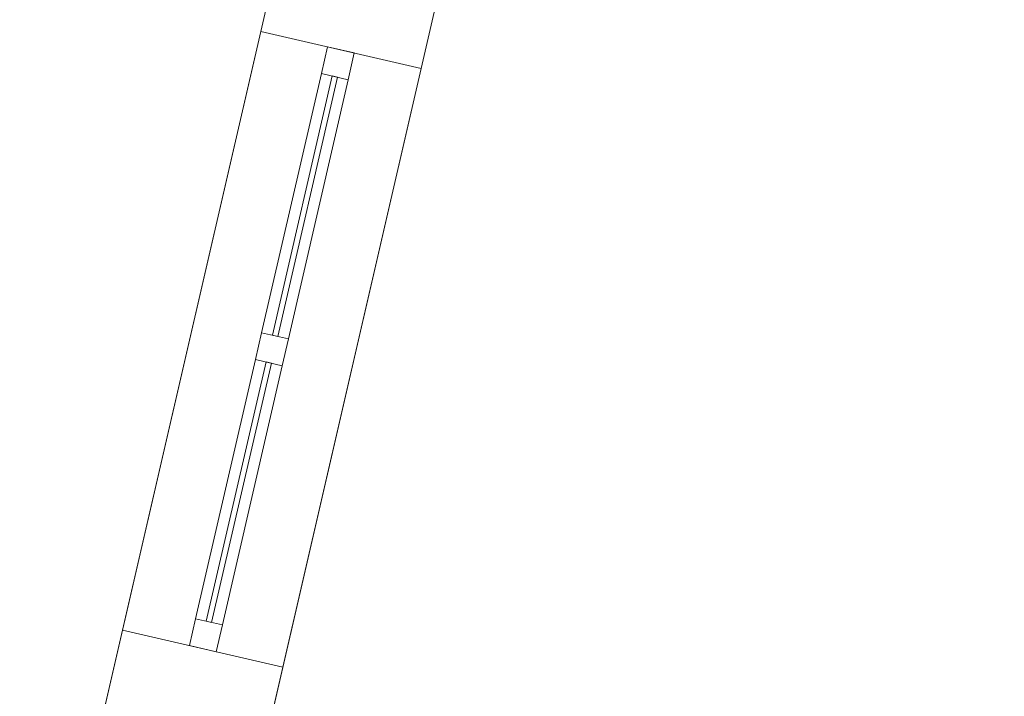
# Model space of a CAD drawing. Header units: millimetres. Extents: x -430348 to -225823, y -86243 to 5084.
# Tile 847 of 1056: x -321503 to -319708, y -62807 to -61574. Entities that reach past the tile are written whole.
import ezdxf

# ---------------------------------------------------------------- set-up
doc = ezdxf.new("R2010")
doc.units = ezdxf.units.MM
for name, color, linetype, lineweight in [('A-GLAZ-CURT', 52, 'Continuous', 9), ('A-GLAZ-CWMG', 51, 'Continuous', 9), ('A-ROOF', 132, 'Continuous', 9), ('A-WALL', 113, 'Continuous', 9)]:
    doc.layers.add(name, color=color, linetype=linetype, lineweight=lineweight)

# ---------------------------------------------------------------- blocks, each defined once
blk = doc.blocks.new('System Panel - Glazed-555643-_3D_ Copy 1')
at = {"layer": 'A-GLAZ-CURT', "transparency": 33554471}
mesh = blk.add_polyface(dxfattribs=at)
corners = [(-242.5, 5), (-242.5, 5, 625), (242.5, 5, 625), (242.5, 5)]
mesh.append_faces([[corners[k] for k in face] for face in [(2, 3, 0, 1)]])
mesh = blk.add_polyface(dxfattribs=at)
corners = [(242.5, -5), (-242.5, -5), (-242.5, 5), (242.5, 5)]
mesh.append_faces([[corners[k] for k in face] for face in [(3, 0, 1, 2)]])
mesh = blk.add_polyface(dxfattribs=at)
corners = [(-242.5, -5, 625), (242.5, -5, 625), (242.5, 5, 625), (-242.5, 5, 625)]
mesh.append_faces([[corners[k] for k in face] for face in [(0, 1, 2, 3)]])
mesh = blk.add_polyface(dxfattribs=at)
corners = [(-242.5, -5), (-242.5, -5, 625), (-242.5, 5, 625), (-242.5, 5)]
mesh.append_faces([[corners[k] for k in face] for face in [(0, 1, 2, 3)]])
mesh = blk.add_polyface(dxfattribs=at)
corners = [(242.5, -5, 625), (242.5, -5), (242.5, 5), (242.5, 5, 625)]
mesh.append_faces([[corners[k] for k in face] for face in [(0, 1, 2, 3)]])
mesh = blk.add_polyface(dxfattribs=at)
corners = [(-242.5, -5), (242.5, -5), (242.5, -5, 625), (-242.5, -5, 625)]
mesh.append_faces([[corners[k] for k in face] for face in [(3, 0, 1, 2)]])
blk = doc.blocks.new('System Panel - Glazed-555644-_3D_ Copy 1')
at = {"layer": 'A-GLAZ-CURT', "transparency": 33554471}
mesh = blk.add_polyface(dxfattribs=at)
corners = [(-242.5, 5), (-242.5, 5, 650), (-242.5, 5, 900), (242.5, 5, 900), (242.5, 5, 650), (242.5, 5)]
mesh.append_faces([[corners[k] for k in face] for face in [(3, 4, 1, 2)]], dxfattribs={"vtx1": -1})
mesh.append_faces([[corners[k] for k in face] for face in [(4, 5, 0, 1)]], dxfattribs={"vtx3": -1})
mesh = blk.add_polyface(dxfattribs=at)
corners = [(242.5, -5), (-242.5, -5), (-242.5, 5), (242.5, 5)]
mesh.append_faces([[corners[k] for k in face] for face in [(0, 1, 2, 3)]])
mesh = blk.add_polyface(dxfattribs=at)
corners = [(-242.5, -5, 900), (242.5, -5, 900), (242.5, 5, 900), (-242.5, 5, 900)]
mesh.append_faces([[corners[k] for k in face] for face in [(0, 1, 2, 3)]])
mesh = blk.add_polyface(dxfattribs=at)
corners = [(-242.5, -5, 650), (-242.5, -5, 900), (-242.5, 5, 900), (-242.5, 5, 650)]
mesh.append_faces([[corners[k] for k in face] for face in [(0, 1, 2, 3)]])
mesh = blk.add_polyface(dxfattribs=at)
corners = [(-242.5, -5), (-242.5, -5, 650), (-242.5, 5, 650), (-242.5, 5)]
mesh.append_faces([[corners[k] for k in face] for face in [(0, 1, 2, 3)]])
mesh = blk.add_polyface(dxfattribs=at)
corners = [(242.5, -5, 650), (242.5, -5), (242.5, 5), (242.5, 5, 650)]
mesh.append_faces([[corners[k] for k in face] for face in [(0, 1, 2, 3)]])
mesh = blk.add_polyface(dxfattribs=at)
corners = [(242.5, -5, 900), (242.5, -5, 650), (242.5, 5, 650), (242.5, 5, 900)]
mesh.append_faces([[corners[k] for k in face] for face in [(0, 1, 2, 3)]])
mesh = blk.add_polyface(dxfattribs=at)
corners = [(-242.5, -5), (242.5, -5), (242.5, -5, 650), (242.5, -5, 900), (-242.5, -5, 900), (-242.5, -5, 650)]
mesh.append_faces([[corners[k] for k in face] for face in [(4, 5, 2, 3)]], dxfattribs={"vtx1": -1})
mesh.append_faces([[corners[k] for k in face] for face in [(5, 0, 1, 2)]], dxfattribs={"vtx3": -1})
blk = doc.blocks.new('System Panel - Glazed-555645-_3D_ Copy 1')
at = {"layer": 'A-GLAZ-CURT', "transparency": 33554471}
mesh = blk.add_polyface(dxfattribs=at)
corners = [(-242.5, 5), (-242.5, 5, 225), (242.5, 5, 225), (242.5, 5)]
mesh.append_faces([[corners[k] for k in face] for face in [(2, 3, 0, 1)]])
mesh = blk.add_polyface(dxfattribs=at)
corners = [(242.5, -5), (-242.5, -5), (-242.5, 5), (242.5, 5)]
mesh.append_faces([[corners[k] for k in face] for face in [(3, 0, 1, 2)]])
mesh = blk.add_polyface(dxfattribs=at)
corners = [(-242.5, -5, 225), (242.5, -5, 225), (242.5, 5, 225), (-242.5, 5, 225)]
mesh.append_faces([[corners[k] for k in face] for face in [(0, 1, 2, 3)]])
mesh = blk.add_polyface(dxfattribs=at)
corners = [(-242.5, -5), (-242.5, -5, 225), (-242.5, 5, 225), (-242.5, 5)]
mesh.append_faces([[corners[k] for k in face] for face in [(0, 1, 2, 3)]])
mesh = blk.add_polyface(dxfattribs=at)
corners = [(242.5, -5, 225), (242.5, -5), (242.5, 5), (242.5, 5, 225)]
mesh.append_faces([[corners[k] for k in face] for face in [(0, 1, 2, 3)]])
mesh = blk.add_polyface(dxfattribs=at)
corners = [(-242.5, -5), (242.5, -5), (242.5, -5, 225), (-242.5, -5, 225)]
mesh.append_faces([[corners[k] for k in face] for face in [(3, 0, 1, 2)]])
blk = doc.blocks.new('Rectangular Mullion - 50mm x 50mm-263205-_3D_ Copy 1')
at = {"layer": 'A-GLAZ-CWMG'}
mesh = blk.add_polyface(dxfattribs=at)
corners = [(0, 25), (-50, 25), (-50, -25), (0, -25)]
mesh.append_faces([[corners[k] for k in face] for face in [(3, 0, 1, 2)]])
mesh = blk.add_polyface(dxfattribs=at)
corners = [(-50, 25), (0, 25), (0, 25, -300), (-50, 25, -300)]
mesh.append_faces([[corners[k] for k in face] for face in [(0, 1, 2, 3)]])
mesh = blk.add_polyface(dxfattribs=at)
corners = [(-50, -25), (-50, 25), (-50, 25, -300), (-50, -25, -300)]
mesh.append_faces([[corners[k] for k in face] for face in [(3, 0, 1, 2)]])
mesh = blk.add_polyface(dxfattribs=at)
corners = [(0, 25), (0, -25), (0, -25, -300), (0, 25, -300)]
mesh.append_faces([[corners[k] for k in face] for face in [(3, 0, 1, 2)]])
mesh = blk.add_polyface(dxfattribs=at)
corners = [(0, -25), (-50, -25), (-50, -25, -300), (0, -25, -300)]
mesh.append_faces([[corners[k] for k in face] for face in [(0, 1, 2, 3)]])
blk = doc.blocks.new('Rectangular Mullion - 50mm x 50mm-531379-_3D_ Copy 1')
at = {"layer": 'A-GLAZ-CWMG'}
mesh = blk.add_polyface(dxfattribs=at)
corners = [(0, 25), (-50, 25), (-50, -25), (0, -25)]
mesh.append_faces([[corners[k] for k in face] for face in [(2, 3, 0, 1)]])
mesh = blk.add_polyface(dxfattribs=at)
corners = [(0, 25, -485), (0, -25, -485), (-50, -25, -485), (-50, 25, -485)]
mesh.append_faces([[corners[k] for k in face] for face in [(0, 1, 2, 3)]])
mesh = blk.add_polyface(dxfattribs=at)
corners = [(-50, 25), (0, 25), (0, 25, -485), (-50, 25, -485)]
mesh.append_faces([[corners[k] for k in face] for face in [(3, 0, 1, 2)]])
mesh = blk.add_polyface(dxfattribs=at)
corners = [(-50, -25), (-50, 25), (-50, 25, -485), (-50, -25, -485)]
mesh.append_faces([[corners[k] for k in face] for face in [(3, 0, 1, 2)]])
mesh = blk.add_polyface(dxfattribs=at)
corners = [(0, 25), (0, -25), (0, -25, -485), (0, 25, -485)]
mesh.append_faces([[corners[k] for k in face] for face in [(3, 0, 1, 2)]])
mesh = blk.add_polyface(dxfattribs=at)
corners = [(0, -25), (-50, -25), (-50, -25, -485), (0, -25, -485)]
mesh.append_faces([[corners[k] for k in face] for face in [(3, 0, 1, 2)]])
blk = doc.blocks.new('Rectangular Mullion - 50mm x 50mm-481100-_3D_ Copy 1')
at = {"layer": 'A-GLAZ-CWMG'}
mesh = blk.add_polyface(dxfattribs=at)
corners = [(0, 25), (-50, 25), (-50, -25), (0, -25)]
mesh.append_faces([[corners[k] for k in face] for face in [(3, 0, 1, 2)]])
mesh = blk.add_polyface(dxfattribs=at)
corners = [(-50, 25), (0, 25), (0, 25, -700), (-50, 25, -700)]
mesh.append_faces([[corners[k] for k in face] for face in [(0, 1, 2, 3)]])
mesh = blk.add_polyface(dxfattribs=at)
corners = [(-50, -25), (-50, 25), (-50, 25, -700), (-50, -25, -700)]
mesh.append_faces([[corners[k] for k in face] for face in [(0, 1, 2, 3)]])
mesh = blk.add_polyface(dxfattribs=at)
corners = [(0, 25), (0, -25), (0, -25, -700), (0, 25, -700)]
mesh.append_faces([[corners[k] for k in face] for face in [(0, 1, 2, 3)]])
mesh = blk.add_polyface(dxfattribs=at)
corners = [(0, -25), (-50, -25), (-50, -25, -700), (0, -25, -700)]
mesh.append_faces([[corners[k] for k in face] for face in [(0, 1, 2, 3)]])
blk = doc.blocks.new('Rectangular Mullion - 50mm x 50mm-531378-_3D_ Copy 1')
at = {"layer": 'A-GLAZ-CWMG'}
mesh = blk.add_polyface(dxfattribs=at)
corners = [(0, 25), (-50, 25), (-50, -25), (0, -25)]
mesh.append_faces([[corners[k] for k in face] for face in [(2, 3, 0, 1)]])
mesh = blk.add_polyface(dxfattribs=at)
corners = [(0, 25, -485), (0, -25, -485), (-50, -25, -485), (-50, 25, -485)]
mesh.append_faces([[corners[k] for k in face] for face in [(0, 1, 2, 3)]])
mesh = blk.add_polyface(dxfattribs=at)
corners = [(-50, 25), (0, 25), (0, 25, -485), (-50, 25, -485)]
mesh.append_faces([[corners[k] for k in face] for face in [(3, 0, 1, 2)]])
mesh = blk.add_polyface(dxfattribs=at)
corners = [(-50, -25), (-50, 25), (-50, 25, -485), (-50, -25, -485)]
mesh.append_faces([[corners[k] for k in face] for face in [(3, 0, 1, 2)]])
mesh = blk.add_polyface(dxfattribs=at)
corners = [(0, 25), (0, -25), (0, -25, -485), (0, 25, -485)]
mesh.append_faces([[corners[k] for k in face] for face in [(3, 0, 1, 2)]])
mesh = blk.add_polyface(dxfattribs=at)
corners = [(0, -25), (-50, -25), (-50, -25, -485), (0, -25, -485)]
mesh.append_faces([[corners[k] for k in face] for face in [(3, 0, 1, 2)]])
blk = doc.blocks.new('Rectangular Mullion - 50mm x 50mm-473823-_3D_ Copy 1')
at = {"layer": 'A-GLAZ-CWMG'}
mesh = blk.add_polyface(dxfattribs=at)
corners = [(25, 25), (-25, 25), (-25, -25), (25, -25)]
mesh.append_faces([[corners[k] for k in face] for face in [(2, 3, 0, 1)]])
mesh = blk.add_polyface(dxfattribs=at)
corners = [(-25, 25), (25, 25), (25, 25, -700), (-25, 25, -700)]
mesh.append_faces([[corners[k] for k in face] for face in [(0, 1, 2, 3)]])
mesh = blk.add_polyface(dxfattribs=at)
corners = [(-25, -25), (-25, 25), (-25, 25, -700), (-25, -25, -700)]
mesh.append_faces([[corners[k] for k in face] for face in [(0, 1, 2, 3)]])
mesh = blk.add_polyface(dxfattribs=at)
corners = [(25, 25), (25, -25), (25, -25, -700), (25, 25, -700)]
mesh.append_faces([[corners[k] for k in face] for face in [(0, 1, 2, 3)]])
mesh = blk.add_polyface(dxfattribs=at)
corners = [(25, -25), (-25, -25), (-25, -25, -700), (25, -25, -700)]
mesh.append_faces([[corners[k] for k in face] for face in [(0, 1, 2, 3)]])
blk = doc.blocks.new('Rectangular Mullion - 50mm x 50mm-531377-_3D_ Copy 1')
at = {"layer": 'A-GLAZ-CWMG'}
mesh = blk.add_polyface(dxfattribs=at)
corners = [(25, 25), (-25, 25), (-25, -25), (25, -25)]
mesh.append_faces([[corners[k] for k in face] for face in [(2, 3, 0, 1)]])
mesh = blk.add_polyface(dxfattribs=at)
corners = [(25, 25, -485), (25, -25, -485), (-25, -25, -485), (-25, 25, -485)]
mesh.append_faces([[corners[k] for k in face] for face in [(0, 1, 2, 3)]])
mesh = blk.add_polyface(dxfattribs=at)
corners = [(-25, 25), (25, 25), (25, 25, -485), (-25, 25, -485)]
mesh.append_faces([[corners[k] for k in face] for face in [(3, 0, 1, 2)]])
mesh = blk.add_polyface(dxfattribs=at)
corners = [(-25, -25), (-25, 25), (-25, 25, -485), (-25, -25, -485)]
mesh.append_faces([[corners[k] for k in face] for face in [(3, 0, 1, 2)]])
mesh = blk.add_polyface(dxfattribs=at)
corners = [(25, 25), (25, -25), (25, -25, -485), (25, 25, -485)]
mesh.append_faces([[corners[k] for k in face] for face in [(3, 0, 1, 2)]])
mesh = blk.add_polyface(dxfattribs=at)
corners = [(25, -25), (-25, -25), (-25, -25, -485), (25, -25, -485)]
mesh.append_faces([[corners[k] for k in face] for face in [(3, 0, 1, 2)]])
blk = doc.blocks.new('Rectangular Mullion - 50mm x 50mm-481102-_3D_ Copy 1')
at = {"layer": 'A-GLAZ-CWMG'}
mesh = blk.add_polyface(dxfattribs=at)
corners = [(0, 25, -300), (0, -25, -300), (-50, -25, -300), (-50, 25, -300)]
mesh.append_faces([[corners[k] for k in face] for face in [(3, 0, 1, 2)]])
mesh = blk.add_polyface(dxfattribs=at)
corners = [(-50, 25), (0, 25), (0, 25, -300), (-50, 25, -300)]
mesh.append_faces([[corners[k] for k in face] for face in [(0, 1, 2, 3)]])
mesh = blk.add_polyface(dxfattribs=at)
corners = [(-50, -25), (-50, 25), (-50, 25, -300), (-50, -25, -300)]
mesh.append_faces([[corners[k] for k in face] for face in [(3, 0, 1, 2)]])
mesh = blk.add_polyface(dxfattribs=at)
corners = [(0, 25), (0, -25), (0, -25, -300), (0, 25, -300)]
mesh.append_faces([[corners[k] for k in face] for face in [(3, 0, 1, 2)]])
mesh = blk.add_polyface(dxfattribs=at)
corners = [(0, -25), (-50, -25), (-50, -25, -300), (0, -25, -300)]
mesh.append_faces([[corners[k] for k in face] for face in [(0, 1, 2, 3)]])
blk = doc.blocks.new('Rectangular Mullion - 50mm x 50mm-395671-_3D_ Copy 1')
at = {"layer": 'A-GLAZ-CWMG'}
mesh = blk.add_polyface(dxfattribs=at)
corners = [(0, 25, -700), (0, -25, -700), (-50, -25, -700), (-50, 25, -700)]
mesh.append_faces([[corners[k] for k in face] for face in [(3, 0, 1, 2)]])
mesh = blk.add_polyface(dxfattribs=at)
corners = [(-50, 25), (0, 25), (0, 25, -700), (-50, 25, -700)]
mesh.append_faces([[corners[k] for k in face] for face in [(0, 1, 2, 3)]])
mesh = blk.add_polyface(dxfattribs=at)
corners = [(-50, -25), (-50, 25), (-50, 25, -700), (-50, -25, -700)]
mesh.append_faces([[corners[k] for k in face] for face in [(0, 1, 2, 3)]])
mesh = blk.add_polyface(dxfattribs=at)
corners = [(0, 25), (0, -25), (0, -25, -700), (0, 25, -700)]
mesh.append_faces([[corners[k] for k in face] for face in [(0, 1, 2, 3)]])
mesh = blk.add_polyface(dxfattribs=at)
corners = [(0, -25), (-50, -25), (-50, -25, -700), (0, -25, -700)]
mesh.append_faces([[corners[k] for k in face] for face in [(0, 1, 2, 3)]])
blk = doc.blocks.new('Rectangular Mullion - 50mm x 50mm-284661-_3D_ Copy 1')
at = {"layer": 'A-GLAZ-CWMG'}
mesh = blk.add_polyface(dxfattribs=at)
corners = [(25, 25, -300), (25, -25, -300), (-25, -25, -300), (-25, 25, -300)]
mesh.append_faces([[corners[k] for k in face] for face in [(0, 1, 2, 3)]])
mesh = blk.add_polyface(dxfattribs=at)
corners = [(-25, 25), (25, 25), (25, 25, -300), (-25, 25, -300)]
mesh.append_faces([[corners[k] for k in face] for face in [(0, 1, 2, 3)]])
mesh = blk.add_polyface(dxfattribs=at)
corners = [(-25, -25), (-25, 25), (-25, 25, -300), (-25, -25, -300)]
mesh.append_faces([[corners[k] for k in face] for face in [(0, 1, 2, 3)]])
mesh = blk.add_polyface(dxfattribs=at)
corners = [(25, 25), (25, -25), (25, -25, -300), (25, 25, -300)]
mesh.append_faces([[corners[k] for k in face] for face in [(0, 1, 2, 3)]])
mesh = blk.add_polyface(dxfattribs=at)
corners = [(25, -25), (-25, -25), (-25, -25, -300), (25, -25, -300)]
mesh.append_faces([[corners[k] for k in face] for face in [(0, 1, 2, 3)]])

msp = doc.modelspace()

# ---------------------------------------------------------------- block references
at = {"layer": 'A-GLAZ-CURT', "transparency": 33554471, "rotation": 76.99999999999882}
for name, p in [('System Panel - Glazed-555644-_3D_ Copy 1', (-320982.9, -61914.3, 60978.8)), ('System Panel - Glazed-555643-_3D_ Copy 1', (-321103.3, -62435.6, 60978.8)), ('System Panel - Glazed-555645-_3D_ Copy 1', (-321103.3, -62435.6, 61653.8))]:
    msp.add_blockref(name, p, dxfattribs=at)
at = {"layer": 'A-GLAZ-CWMG', "extrusion": (0, 0, -1), "rotation": 103.0000000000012}
for name, p in [('Rectangular Mullion - 50mm x 50mm-481100-_3D_ Copy 1', (320917.2, -61629.3, -60928.8)), ('Rectangular Mullion - 50mm x 50mm-481102-_3D_ Copy 1', (320917.2, -61629.3, -61628.8)), ('Rectangular Mullion - 50mm x 50mm-473823-_3D_ Copy 1', (321043.1, -62175, -60928.8)), ('Rectangular Mullion - 50mm x 50mm-284661-_3D_ Copy 1', (321043.1, -62175, -61628.8))]:
    msp.add_blockref(name, p, dxfattribs=at)
at = {"layer": 'A-GLAZ-CWMG', "extrusion": (0.224951, 0.97437, 0), "rotation": 90}
for name, p in [('Rectangular Mullion - 50mm x 50mm-531379-_3D_ Copy 1', (298828.5, 61928.8, -132290.4)), ('Rectangular Mullion - 50mm x 50mm-531377-_3D_ Copy 1', (298828.5, 61628.8, -132825.4)), ('Rectangular Mullion - 50mm x 50mm-531379-_3D_ Copy 1', (298828.5, 61928.8, -132825.4))]:
    msp.add_blockref(name, p, dxfattribs=at)
at = {"layer": 'A-GLAZ-CWMG', "extrusion": (-0.224951, -0.97437, 0), "rotation": 270}
for p in [(-298828.5, 60928.8, 132775.4), (-298828.5, 60928.8, 133310.4)]:
    msp.add_blockref('Rectangular Mullion - 50mm x 50mm-531378-_3D_ Copy 1', p, dxfattribs=at)
at = {"layer": 'A-GLAZ-CWMG', "rotation": 256.9999999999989}
for name, p in [('Rectangular Mullion - 50mm x 50mm-263205-_3D_ Copy 1', (-321169.1, -62720.6, 61928.8)), ('Rectangular Mullion - 50mm x 50mm-395671-_3D_ Copy 1', (-321169.1, -62720.6, 61628.8))]:
    msp.add_blockref(name, p, dxfattribs=at)

# ---------------------------------------------------------------- meshes
at = {"layer": 'A-ROOF'}
mesh = msp.add_polyface(dxfattribs=at)
corners = [(-324661.1, -59908, 62269.6), (-320583.2, -60849.5, 62269.6), (-321171.8, -63399.3, 63130), (-325472.9, -62406.3, 63130), (-323418.9, -62297.9, 62943.4), (-322639.4, -62477.9, 62943.4), (-322340.3, -61182, 62506.1), (-323119.8, -61002.1, 62506.1)]
mesh.append_faces([[corners[k] for k in face] for face in [(7, 0, 1, 6), (2, 5, 6, 1)]], dxfattribs={"vtx0": -1, "vtx2": -1})
mesh.append_faces([[corners[k] for k in face] for face in [(7, 4, 3, 0), (2, 3, 4, 5)]], dxfattribs={"vtx1": -1, "vtx3": -1})
mesh = msp.add_polyface(dxfattribs=at)
corners = [(-325472.9, -62406.3, 63235.3), (-321171.8, -63399.3, 63235.3), (-320583.2, -60849.5, 62374.9), (-324661.1, -59908, 62374.9), (-322632.4, -62447.5, 63038.4), (-323411.9, -62267.5, 63038.4), (-323112.7, -60971.6, 62601.1), (-322333.2, -61151.6, 62601.1)]
mesh.append_faces([[corners[k] for k in face] for face in [(0, 5, 6, 3), (5, 0, 1, 4)]], dxfattribs={"vtx0": -1, "vtx2": -1})
mesh.append_faces([[corners[k] for k in face] for face in [(2, 3, 6, 7), (7, 4, 1, 2)]], dxfattribs={"vtx1": -1, "vtx3": -1})
mesh = msp.add_polyface(dxfattribs=at)
corners = [(-318592.4, -63840.9, 64710), (-316906.2, -66539.3, 66314.9), (-318165.5, -67326.2, 67063.9), (-332868.8, -63931.7, 67063.9), (-332936.9, -63916, 67063.9), (-332194.6, -60700.6, 64710), (-332126.4, -60716.3, 64710)]
mesh.append_faces([[corners[k] for k in face] for face in [(0, 3, 6)]], dxfattribs={"vtx0": -1, "vtx1": -1})
mesh.append_faces([[corners[k] for k in face] for face in [(5, 6, 3, 4)]], dxfattribs={"vtx1": -1})
mesh.append_faces([[corners[k] for k in face] for face in [(0, 1, 2, 3)]], dxfattribs={"vtx3": -1})
mesh = msp.add_polyface(dxfattribs=at)
corners = [(-318592.4, -63840.9, 64832.8), (-332194.6, -60700.6, 64832.8), (-332936.9, -63916, 67186.7), (-318165.5, -67326.2, 67186.7), (-316906.2, -66539.3, 66437.7)]
mesh.append_faces([[corners[k] for k in face] for face in [(3, 4, 0)]], dxfattribs={"vtx2": -1})
mesh.append_faces([[corners[k] for k in face] for face in [(0, 1, 2, 3)]], dxfattribs={"vtx3": -1})
mesh = msp.add_polyface(dxfattribs=at)
corners = [(-332194.6, -60700.6, 64710), (-332194.6, -60700.6, 64832.8), (-318592.4, -63840.9, 64832.8), (-318592.4, -63840.9, 64710), (-332126.4, -60716.3, 64710)]
mesh.append_faces([[corners[k] for k in face] for face in [(2, 3, 4)]], dxfattribs={"vtx2": -1})
mesh.append_faces([[corners[k] for k in face] for face in [(4, 0, 1, 2)]], dxfattribs={"vtx3": -1})
mesh = msp.add_polyface(dxfattribs=at)
corners = [(-321171.8, -63399.3, 63130), (-320583.2, -60849.5, 62269.6), (-320583.2, -60849.5, 62374.9), (-321171.8, -63399.3, 63235.3)]
mesh.append_faces([[corners[k] for k in face] for face in [(2, 3, 0, 1)]])
mesh = msp.add_polyface(dxfattribs=at)
corners = [(-321171.8, -63399.3, 63235.3), (-325472.9, -62406.3, 63235.3), (-325472.9, -62406.3, 63130), (-321171.8, -63399.3, 63130)]
mesh.append_faces([[corners[k] for k in face] for face in [(1, 2, 3, 0)]])
at = {"layer": 'A-WALL'}
mesh = msp.add_polyface(dxfattribs=at)
corners = [(-318492.7, -64325.7, 59055.2), (-325272.3, -62760.5, 59055.2), (-325564.6, -62693, 59055.2), (-326621.8, -62449, 59055.2), (-326914.1, -62381.5, 59055.2), (-337272.8, -59990, 59055.2), (-337565.1, -59922.5, 59055.2), (-338713.7, -59657.3, 59055.2), (-339006, -59589.9, 59055.2), (-349473.9, -57173.2, 59055.2), (-349766.2, -57105.7, 59055.2), (-349698.7, -56813.4, 59055.2), (-344281.8, -58064, 59055.2), (-344087, -58108.9, 59055.2), (-338776.6, -59334.9, 59055.2), (-338581.8, -59379.9, 59055.2), (-337490.2, -59631.9, 59055.2), (-337295.3, -59676.9, 59055.2), (-332676.8, -60743.2, 59055.2), (-332482, -60788.2, 59055.2), (-332086.3, -60879.5, 59055.2), (-331794, -60947, 59055.2), (-327096, -62031.6, 59055.2), (-326803.7, -62099.1, 59055.2), (-325472.9, -62406.3, 59055.2), (-325179.5, -62474.1, 59055.2), (-321464.2, -63331.8, 59055.2), (-321171.8, -63399.3, 59055.2), (-318425.2, -64033.4, 59055.2)]
mesh.append_faces([[corners[k] for k in face] for face in [(0, 27, 28)]], dxfattribs={"vtx0": -1})
mesh.append_faces([[corners[k] for k in face] for face in [(24, 3, 23)]], dxfattribs={"vtx0": -1, "vtx1": -1})
mesh.append_faces([[corners[k] for k in face] for face in [(5, 18, 19), (20, 4, 5, 19), (23, 3, 4, 22), (6, 16, 17), (9, 12, 13)]], dxfattribs={"vtx0": -1, "vtx2": -1})
mesh.append_faces([[corners[k] for k in face] for face in [(24, 1, 2, 3), (4, 20, 21, 22), (1, 24, 25, 26)]], dxfattribs={"vtx0": -1, "vtx3": -1})
mesh.append_faces([[corners[k] for k in face] for face in [(7, 8, 14, 15), (8, 9, 13, 14), (5, 6, 17, 18), (6, 7, 15, 16), (0, 1, 26, 27)]], dxfattribs={"vtx1": -1, "vtx3": -1})
mesh.append_faces([[corners[k] for k in face] for face in [(9, 10, 11, 12)]], dxfattribs={"vtx3": -1})
mesh = msp.add_polyface(dxfattribs=at)
corners = [(-318425.2, -64033.4, 59055.2), (-321171.8, -63399.3, 59055.2), (-321464.2, -63331.8, 59055.2), (-325179.5, -62474.1, 59055.2), (-325472.9, -62406.3, 59055.2), (-326803.7, -62099.1, 59055.2), (-327096, -62031.6, 59055.2), (-331794, -60947, 59055.2), (-332086.3, -60879.5, 59055.2), (-332482, -60788.2, 59055.2), (-332676.8, -60743.2, 59055.2), (-337295.3, -59676.9, 59055.2), (-337490.2, -59631.9, 59055.2), (-338581.8, -59379.9, 59055.2), (-338776.6, -59334.9, 59055.2), (-344087, -58108.9, 59055.2), (-344281.8, -58064, 59055.2), (-349698.7, -56813.4, 59055.2), (-349698.7, -56813.4, 64617), (-332160.2, -60862.5, 64617), (-332160.2, -60862.5, 64817), (-318480, -64020.8, 64817), (-318425.2, -64033.4, 64857.1), (-318648.2, -63981.9, 63579.7), (-318648.2, -63981.9, 64579.7), (-319505.7, -63784, 64579.7), (-319505.7, -63784, 63579.7), (-321298.5, -63370.1, 63450), (-321298.5, -63370.1, 64710), (-322701.6, -63046.1, 64710), (-322701.6, -63046.1, 63450), (-324230.5, -62693.2, 63450), (-324230.5, -62693.2, 64710), (-325107.4, -62490.7, 64710), (-325107.4, -62490.7, 63450), (-325637.4, -62368.4, 63450), (-325637.4, -62368.4, 64710), (-326296.2, -62216.3, 64710), (-326296.2, -62216.3, 63450), (-326958.7, -62063.3, 63450), (-326958.7, -62063.3, 64710), (-327835.7, -61860.8, 64710), (-327835.7, -61860.8, 63450), (-329394.6, -61500.9, 63450), (-329394.6, -61500.9, 64710), (-330758.8, -61186, 64710), (-330758.8, -61186, 63450), (-333339, -60590.3, 63250), (-333339, -60590.3, 64510), (-334625.2, -60293.4, 64510), (-334625.2, -60293.4, 63250), (-336301.1, -59906.4, 63250), (-336301.1, -59906.4, 64510), (-337119.6, -59717.5, 64510), (-337119.6, -59717.5, 63250), (-337801.6, -59560, 63250), (-337801.6, -59560, 64510), (-338366.8, -59429.5, 64510), (-338366.8, -59429.5, 63250), (-339019.6, -59278.8, 63250), (-339019.6, -59278.8, 64510), (-339877.1, -59080.9, 64510), (-339877.1, -59080.9, 63250), (-341523.7, -58700.7, 63250), (-341523.7, -58700.7, 64510), (-342809.9, -58403.8, 64510), (-342809.9, -58403.8, 63250), (-345421.2, -57800.9, 63250), (-345421.2, -57800.9, 64510), (-346707.4, -57504, 64510), (-346707.4, -57504, 63250), (-348480.7, -57094.6, 63250), (-348480.7, -57094.6, 64510), (-349201.8, -56928.1, 64510), (-349201.8, -56928.1, 63250), (-344697, -57968.1, 61019.9), (-344697, -57968.1, 62019.9), (-345281.6, -57833.1, 62019.9), (-345281.6, -57833.1, 61019.9), (-346846.2, -57471.9, 60762.9), (-346846.2, -57471.9, 62022.9), (-347567.2, -57305.5, 62022.9), (-347567.2, -57305.5, 60762.9), (-348480.7, -57094.6, 59750), (-348480.7, -57094.6, 61750), (-349201.8, -56928.1, 61750), (-349201.8, -56928.1, 59750), (-332086.3, -60879.5, 60653.9), (-332086.3, -60879.5, 61913.9), (-333372.5, -60582.6, 61913.9), (-333372.5, -60582.6, 60653.9), (-318648.2, -63981.9, 60928.8), (-318648.2, -63981.9, 61928.8), (-319505.7, -63784, 61928.8), (-319505.7, -63784, 60928.8), (-320597, -63532, 60928.8), (-320597, -63532, 61928.8), (-321171.8, -63399.3, 61928.8), (-321171.8, -63399.3, 60928.8), (-325637.4, -62368.4, 62306.2), (-326554.4, -62156.7, 62306.2), (-326554.4, -62156.7, 59686.2), (-325637.4, -62368.4, 59686.2)]
mesh.append_faces([[corners[k] for k in face] for face in [(95, 1, 98), (23, 92, 26), (31, 99, 34), (38, 40, 37), (34, 36, 33), (39, 100, 42), (60, 57, 59), (72, 69, 71)]], dxfattribs={"vtx0": -1, "vtx1": -1})
mesh.append_faces([[corners[k] for k in face] for face in [(94, 1, 95, 93), (46, 47, 19, 45), (29, 32, 21, 28), (23, 22, 92), (11, 51, 90), (58, 14, 59, 57), (53, 56, 19, 52)]], dxfattribs={"vtx0": -1, "vtx1": -1, "vtx2": -1})
mesh.append_faces([[corners[k] for k in face] for face in [(43, 100, 6, 87), (98, 99, 31, 30)]], dxfattribs={"vtx0": -1, "vtx1": -1, "vtx2": -1, "vtx3": -1})
mesh.append_faces([[corners[k] for k in face] for face in [(98, 3, 102, 99), (88, 47, 46, 43), (42, 100, 43, 44), (20, 33, 36, 37), (34, 99, 35, 36), (38, 100, 39, 40), (20, 37, 40, 41), (66, 15, 75, 76), (71, 81, 84, 85), (18, 65, 68, 69), (18, 69, 72, 73)]], dxfattribs={"vtx0": -1, "vtx1": -1, "vtx3": -1})
mesh.append_faces([[corners[k] for k in face] for face in [(0, 91, 92, 22), (93, 95, 96), (101, 5, 6, 100), (102, 3, 4), (30, 31, 32, 29), (24, 21, 22, 23), (33, 20, 21, 32), (44, 41, 42), (45, 19, 20), (47, 88, 89, 50), (75, 15, 16, 78), (17, 86, 83, 16), (82, 83, 84, 81), (19, 60, 61), (85, 74, 71)]], dxfattribs={"vtx0": -1, "vtx2": -1})
mesh.append_faces([[corners[k] for k in face] for face in [(26, 92, 93, 96), (21, 24, 25, 28), (19, 48, 49, 52), (50, 89, 90, 51), (83, 82, 79, 16), (67, 76, 77, 80), (19, 56, 57, 60), (64, 18, 19, 61), (67, 65, 66, 76), (71, 69, 70, 81), (18, 73, 74, 85)]], dxfattribs={"vtx0": -1, "vtx2": -1, "vtx3": -1})
mesh.append_faces([[corners[k] for k in face] for face in [(98, 1, 2, 3), (87, 6, 7, 8), (87, 8, 9, 10)]], dxfattribs={"vtx0": -1, "vtx3": -1})
mesh.append_faces([[corners[k] for k in face] for face in [(87, 88, 43), (47, 48, 19), (77, 78, 80), (62, 59, 14), (66, 63, 15), (67, 68, 65), (64, 65, 18)]], dxfattribs={"vtx1": -1, "vtx2": -1})
mesh.append_faces([[corners[k] for k in face] for face in [(96, 97, 27, 26), (44, 45, 20, 41), (12, 13, 55, 54), (14, 15, 63, 62), (79, 80, 78, 16)]], dxfattribs={"vtx1": -1, "vtx2": -1, "vtx3": -1})
mesh.append_faces([[corners[k] for k in face] for face in [(94, 91, 0, 1), (97, 98, 30, 27), (101, 102, 4, 5), (99, 100, 38, 35), (25, 26, 27, 28), (54, 51, 11, 12), (13, 14, 58, 55), (90, 87, 10, 11), (49, 50, 51, 52), (85, 86, 17, 18), (80, 81, 70, 67), (53, 54, 55, 56), (61, 62, 63, 64)]], dxfattribs={"vtx1": -1, "vtx3": -1})
mesh = msp.add_polyface(dxfattribs=at)
corners = [(-349766.2, -57105.7, 59055.2), (-349473.9, -57173.2, 59055.2), (-339006, -59589.9, 59055.2), (-338713.7, -59657.3, 59055.2), (-337565.1, -59922.5, 59055.2), (-337272.8, -59990, 59055.2), (-326914.1, -62381.5, 59055.2), (-326621.8, -62449, 59055.2), (-325564.6, -62693, 59055.2), (-325272.3, -62760.5, 59055.2), (-318492.7, -64325.7, 59055.2), (-318492.7, -64325.7, 65031), (-332227.7, -61154.8, 65031), (-332227.7, -61154.8, 64831), (-349473.9, -57173.2, 64831), (-349493.4, -57168.7, 64831), (-349766.2, -57105.7, 64631.3), (-318715.7, -64274.2, 64579.7), (-318715.7, -64274.2, 63579.7), (-319573.2, -64076.3, 63579.7), (-319573.2, -64076.3, 64579.7), (-321366, -63662.4, 64710), (-321366, -63662.4, 63450), (-322769.1, -63338.4, 63450), (-322769.1, -63338.4, 64710), (-324298, -62985.5, 64710), (-324298, -62985.5, 63450), (-325174.9, -62783, 63450), (-325174.9, -62783, 64710), (-325704.9, -62660.7, 64710), (-325704.9, -62660.7, 63450), (-326363.6, -62508.6, 63450), (-326363.6, -62508.6, 64710), (-327026.2, -62355.6, 64710), (-327026.2, -62355.6, 63450), (-327903.1, -62153.2, 63450), (-327903.1, -62153.2, 64710), (-329462.1, -61793.2, 64710), (-329462.1, -61793.2, 63450), (-330826.3, -61478.3, 63450), (-330826.3, -61478.3, 64710), (-333406.5, -60882.6, 64510), (-333406.5, -60882.6, 63250), (-334692.7, -60585.7, 63250), (-334692.7, -60585.7, 64510), (-336368.6, -60198.8, 64510), (-336368.6, -60198.8, 63250), (-337187.1, -60009.8, 63250), (-337187.1, -60009.8, 64510), (-337869.1, -59852.3, 64510), (-337869.1, -59852.3, 63250), (-338434.3, -59721.9, 63250), (-338434.3, -59721.9, 64510), (-339087.1, -59571.1, 64510), (-339087.1, -59571.1, 63250), (-339944.5, -59373.2, 63250), (-339944.5, -59373.2, 64510), (-341591.2, -58993, 64510), (-341591.2, -58993, 63250), (-342877.4, -58696.1, 63250), (-342877.4, -58696.1, 64510), (-345488.7, -58093.2, 64510), (-345488.7, -58093.2, 63250), (-346774.9, -57796.3, 63250), (-346774.9, -57796.3, 64510), (-348548.2, -57386.9, 64510), (-348548.2, -57386.9, 63250), (-349269.3, -57220.4, 63250), (-349269.3, -57220.4, 64510), (-344764.5, -58260.4, 62019.9), (-344764.5, -58260.4, 61019.9), (-345349.1, -58125.4, 61019.9), (-345349.1, -58125.4, 62019.9), (-346913.6, -57764.2, 62022.9), (-346913.6, -57764.2, 60762.9), (-347634.7, -57597.8, 60762.9), (-347634.7, -57597.8, 62022.9), (-348548.2, -57386.9, 61750), (-348548.2, -57386.9, 59750), (-349269.3, -57220.4, 59750), (-349269.3, -57220.4, 61750), (-332153.8, -61171.8, 61913.9), (-332153.8, -61171.8, 60653.9), (-333439.9, -60874.9, 60653.9), (-333439.9, -60874.9, 61913.9), (-318715.7, -64274.2, 61928.8), (-318715.7, -64274.2, 60928.8), (-319573.2, -64076.3, 60928.8), (-319573.2, -64076.3, 61928.8), (-320664.4, -63824.3, 61928.8), (-320664.4, -63824.3, 60928.8), (-321239.3, -63691.6, 60928.8), (-321239.3, -63691.6, 61928.8), (-326621.8, -62449, 62306.2), (-325704.9, -62660.7, 62306.2), (-325704.9, -62660.7, 59686.2), (-326621.8, -62449, 59686.2)]
mesh.append_faces([[corners[k] for k in face] for face in [(67, 80, 66), (55, 2, 54), (93, 38, 96), (96, 7, 95), (91, 10, 90), (42, 13, 41), (19, 85, 18), (21, 11, 24)]], dxfattribs={"vtx0": -1, "vtx1": -1})
mesh.append_faces([[corners[k] for k in face] for face in [(71, 74, 78, 70), (61, 60, 14, 64), (65, 64, 14, 68), (12, 29, 28, 11), (25, 24, 11, 28)]], dxfattribs={"vtx0": -1, "vtx1": -1, "vtx2": -1})
mesh.append_faces([[corners[k] for k in face] for face in [(46, 5, 83, 43), (58, 70, 2, 55)]], dxfattribs={"vtx0": -1, "vtx1": -1, "vtx2": -1, "vtx3": -1})
mesh.append_faces([[corners[k] for k in face] for face in [(66, 76, 63, 64), (57, 56, 13, 14), (13, 45, 44, 41), (13, 42, 39, 40), (91, 95, 9, 10), (91, 26, 94, 95), (19, 89, 88, 85), (12, 37, 36, 33)]], dxfattribs={"vtx0": -1, "vtx1": -1, "vtx3": -1})
mesh.append_faces([[corners[k] for k in face] for face in [(79, 0, 1, 78), (0, 79, 80, 16), (78, 74, 75), (63, 76, 73, 62), (59, 69, 70, 58), (5, 46, 47), (46, 43, 44, 45), (50, 47, 48, 49), (60, 61, 62, 59), (58, 55, 56, 57), (54, 51, 52, 53), (90, 87, 88, 89), (23, 91, 92, 22), (94, 30, 31), (22, 19, 20, 21)]], dxfattribs={"vtx0": -1, "vtx2": -1})
mesh.append_faces([[corners[k] for k in face] for face in [(66, 80, 77, 76), (73, 71, 72, 62), (78, 1, 2, 70), (54, 2, 3, 51), (62, 72, 69, 59), (38, 81, 82, 6), (81, 38, 39, 42), (93, 34, 35, 38), (10, 86, 87, 90), (22, 92, 89, 19), (27, 29, 30, 94), (23, 25, 26, 91), (11, 17, 18, 85)]], dxfattribs={"vtx0": -1, "vtx2": -1, "vtx3": -1})
mesh.append_faces([[corners[k] for k in face] for face in [(68, 14, 15, 16)]], dxfattribs={"vtx0": -1, "vtx3": -1})
mesh.append_faces([[corners[k] for k in face] for face in [(73, 74, 71), (83, 84, 43), (65, 66, 64), (60, 57, 14), (56, 53, 13), (8, 9, 95, 7), (26, 27, 94), (23, 24, 25), (27, 28, 29)]], dxfattribs={"vtx1": -1, "vtx2": -1})
mesh.append_faces([[corners[k] for k in face] for face in [(4, 5, 47, 50), (67, 68, 16, 80), (48, 45, 13, 49), (52, 49, 13, 53), (6, 7, 96, 38), (93, 94, 31, 34), (32, 29, 12, 33), (20, 17, 11, 21)]], dxfattribs={"vtx1": -1, "vtx2": -1, "vtx3": -1})
mesh.append_faces([[corners[k] for k in face] for face in [(77, 78, 75, 76), (3, 4, 50, 51), (42, 43, 84, 81), (82, 83, 5, 6), (37, 38, 35, 36), (85, 86, 10, 11), (40, 37, 12, 13), (33, 34, 31, 32)]], dxfattribs={"vtx1": -1, "vtx3": -1})
mesh = msp.add_polyface(dxfattribs=at)
corners = [(-320875.5, -60782, 59055.2), (-320943, -61074.3, 59055.2), (-321464.2, -63331.8, 59055.2), (-321464.2, -63331.8, 63130), (-320943, -61074.3, 62368.2), (-320875.5, -60782, 62269.6), (-321315.3, -62686.9, 61928.8), (-321315.3, -62686.9, 60928.8), (-321063.3, -61595.6, 60928.8), (-321063.3, -61595.6, 61928.8)]
mesh.append_faces([[corners[k] for k in face] for face in [(6, 3, 9)]], dxfattribs={"vtx0": -1, "vtx1": -1})
mesh.append_faces([[corners[k] for k in face] for face in [(8, 0, 1, 7), (7, 2, 3, 6), (7, 1, 2)]], dxfattribs={"vtx0": -1, "vtx2": -1})
mesh.append_faces([[corners[k] for k in face] for face in [(4, 5, 9, 3)]], dxfattribs={"vtx1": -1, "vtx2": -1})
mesh.append_faces([[corners[k] for k in face] for face in [(5, 0, 8, 9)]], dxfattribs={"vtx1": -1, "vtx3": -1})
mesh = msp.add_polyface(dxfattribs=at)
corners = [(-320583.2, -60849.5, 59055.2), (-321171.8, -63399.3, 59055.2), (-321464.2, -63331.8, 59055.2), (-320943, -61074.3, 59055.2), (-320875.5, -60782, 59055.2)]
mesh.append_faces([[corners[k] for k in face] for face in [(3, 0, 1, 2)]], dxfattribs={"vtx0": -1})
mesh.append_faces([[corners[k] for k in face] for face in [(3, 4, 0)]], dxfattribs={"vtx2": -1})
mesh = msp.add_polyface(dxfattribs=at)
corners = [(-321171.8, -63399.3, 63130), (-320583.2, -60849.5, 62269.6), (-320875.5, -60782, 62269.6), (-320943, -61074.3, 62368.2), (-321464.2, -63331.8, 63130)]
mesh.append_faces([[corners[k] for k in face] for face in [(3, 1, 2)]], dxfattribs={"vtx0": -1})
mesh.append_faces([[corners[k] for k in face] for face in [(0, 1, 3, 4)]], dxfattribs={"vtx1": -1})
mesh = msp.add_polyface(dxfattribs=at)
corners = [(-318492.7, -64325.7, 65031), (-318437.9, -64088.2, 64857.1), (-318480, -64020.8, 64817), (-332160.2, -60862.5, 64817), (-332227.7, -61154.8, 65031)]
mesh.append_faces([[corners[k] for k in face] for face in [(0, 1, 2)]], dxfattribs={"vtx2": -1})
mesh.append_faces([[corners[k] for k in face] for face in [(2, 3, 4, 0)]], dxfattribs={"vtx3": -1})
mesh = msp.add_polyface(dxfattribs=at)
corners = [(-321171.8, -63399.3, 59055.2), (-320583.2, -60849.5, 59055.2), (-320583.2, -60849.5, 62269.6), (-321171.8, -63399.3, 63130), (-321171.8, -63399.3, 61928.8), (-321171.8, -63399.3, 60928.8), (-321022.9, -62754.4, 60928.8), (-321022.9, -62754.4, 61928.8), (-320771, -61663.1, 61928.8), (-320771, -61663.1, 60928.8)]
mesh.append_faces([[corners[k] for k in face] for face in [(3, 7, 8, 2), (2, 8, 9, 1)]], dxfattribs={"vtx0": -1, "vtx2": -1})
mesh.append_faces([[corners[k] for k in face] for face in [(7, 3, 4, 5)]], dxfattribs={"vtx0": -1, "vtx3": -1})
mesh.append_faces([[corners[k] for k in face] for face in [(6, 7, 5, 0), (9, 6, 0, 1)]], dxfattribs={"vtx1": -1, "vtx3": -1})
mesh = msp.add_polyface(dxfattribs=at)
corners = [(-321022.9, -62754.4, 61928.8), (-321315.3, -62686.9, 61928.8), (-321063.3, -61595.6, 61928.8), (-320771, -61663.1, 61928.8)]
mesh.append_faces([[corners[k] for k in face] for face in [(1, 2, 3, 0)]])
mesh = msp.add_polyface(dxfattribs=at)
corners = [(-321315.3, -62686.9, 60928.8), (-321022.9, -62754.4, 60928.8), (-320771, -61663.1, 60928.8), (-321063.3, -61595.6, 60928.8)]
mesh.append_faces([[corners[k] for k in face] for face in [(2, 3, 0, 1)]])
mesh = msp.add_polyface(dxfattribs=at)
corners = [(-320771, -61663.1, 61928.8), (-321063.3, -61595.6, 61928.8), (-321063.3, -61595.6, 60928.8), (-320771, -61663.1, 60928.8)]
mesh.append_faces([[corners[k] for k in face] for face in [(1, 2, 3, 0)]])
mesh = msp.add_polyface(dxfattribs=at)
corners = [(-321022.9, -62754.4, 60928.8), (-321315.3, -62686.9, 60928.8), (-321315.3, -62686.9, 61928.8), (-321022.9, -62754.4, 61928.8)]
mesh.append_faces([[corners[k] for k in face] for face in [(1, 2, 3, 0)]])

doc.saveas('drawing.dxf')
